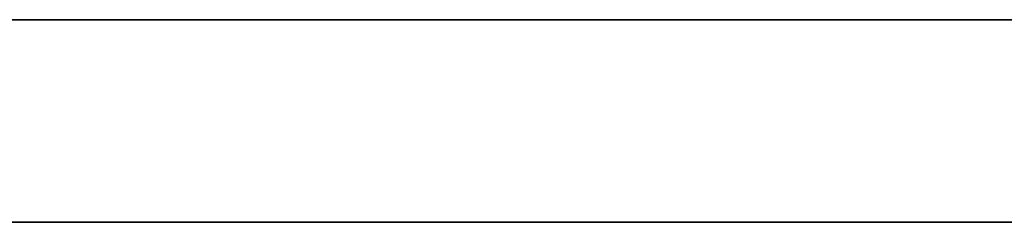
# Model space of a CAD drawing. Header units: millimetres. Extents: x -1100 to 1100, y -7 to 710.
# Tile 421 of 507: x 688.09 to 710, y 705.5 to 710. Entities that reach past the tile are written whole.
import ezdxf

# ---------------------------------------------------------------- set-up
doc = ezdxf.new("R2010")
doc.units = ezdxf.units.MM
doc.header["$MEASUREMENT"] = 0
doc.layers.add('IGES LEVEL 15', color=7, linetype='Continuous')

msp = doc.modelspace()

# ---------------------------------------------------------------- linework, layer by layer
at = {"layer": 'IGES LEVEL 15'}
for points in [[(-1100, 710, 0), (-1100, 710, 1200), (1100, 710, 1200), (1100, 710, 0)], [(1100, 710, 0), (1100, 710, -1200), (-1100, 710, -1200), (-1100, 710, 0)]]:
    msp.add_rational_spline(points, [1, 0.333333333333, 0.333333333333, 1], degree=3, dxfattribs=at)
at = {"layer": 'IGES LEVEL 15', "color": 253}
for points in [[(-1100, 710, 0), (-1100, 710, 1200), (1100, 710, 1200), (1100, 710, 0)], [(1100, 710, 0), (1100, 710, -1200), (-1100, 710, -1200), (-1100, 710, 0)], [(-1100, 710, 0), (-1100, 710, 1200), (1100, 710, 1200), (1100, 710, 0)], [(1100, 710, 0), (1100, 710, -1200), (-1100, 710, -1200), (-1100, 710, 0)], [(-1100, 705.5, 0), (-1100, 705.5, 1200), (1100, 705.5, 1200), (1100, 705.5, 0)], [(1100, 705.5, 0), (1100, 705.5, -1200), (-1100, 705.5, -1200), (-1100, 705.5, 0)]]:
    msp.add_rational_spline(points, [1, 0.333333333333, 0.333333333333, 1], degree=3, dxfattribs=at)
msp.add_open_spline([(-1100, 710, 0), (0, 710, 0), (1100, 710, 0)], degree=2, dxfattribs=at)

doc.saveas('drawing.dxf')
